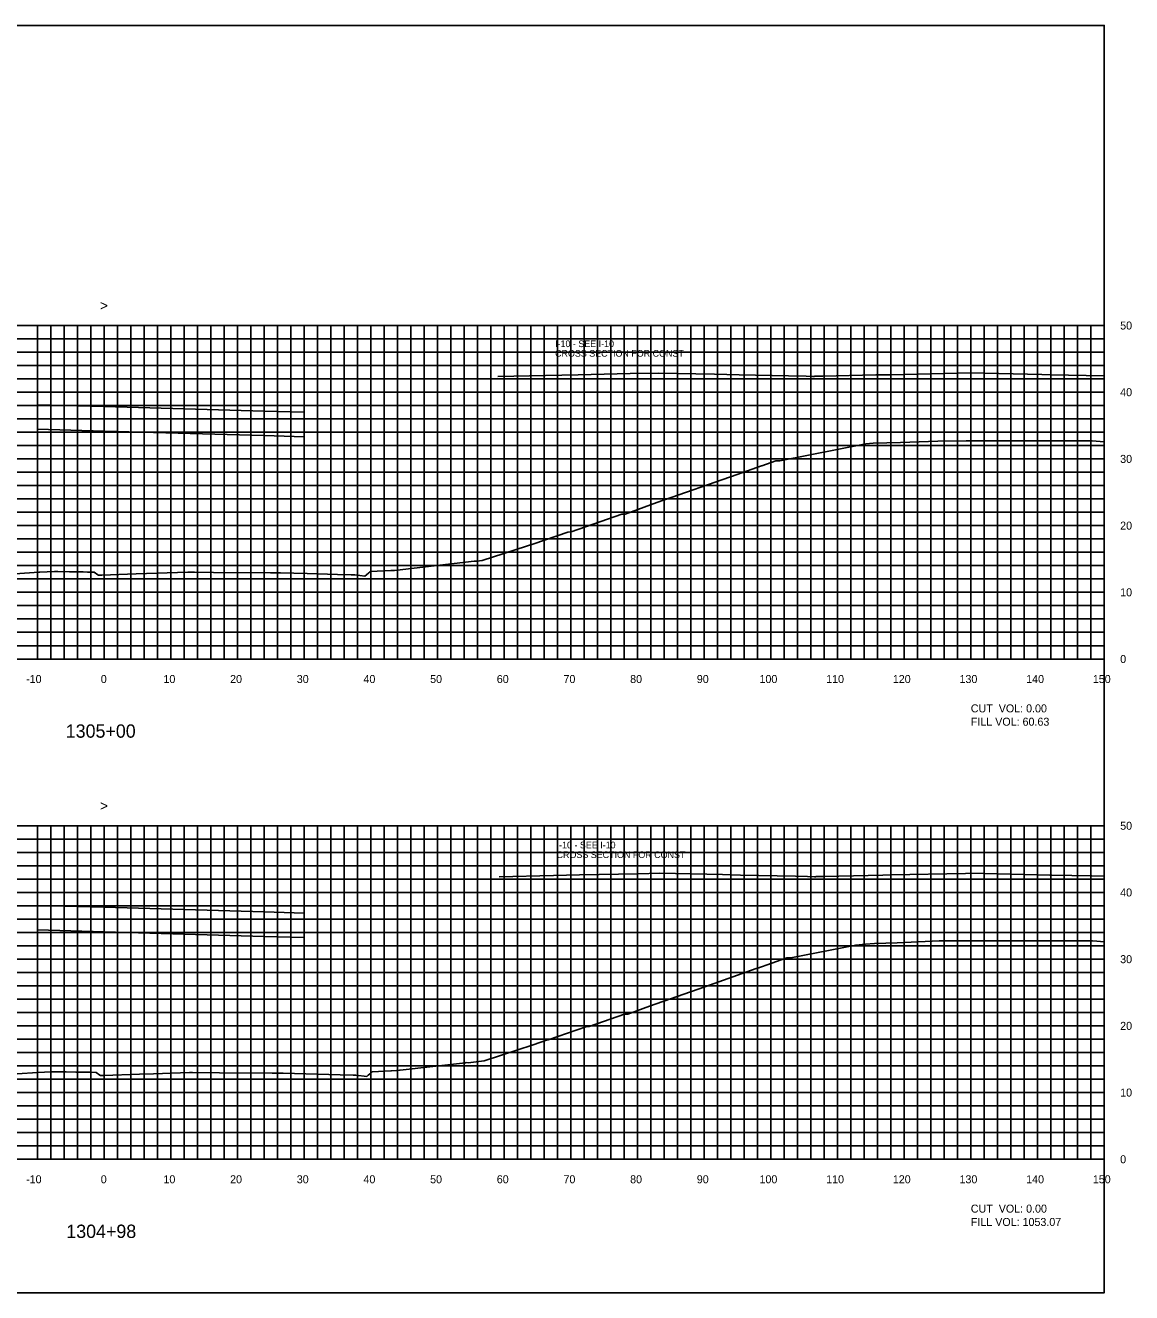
# Model space of a CAD drawing. Extents: x 1797714 to 1804825, y 249015 to 250269.
# Drawn here: x 1803979.2 to 1804145.1, y 250079.4 to 250269.4 of the extents above; entities that cross this region are included whole.
import ezdxf

# ---------------------------------------------------------------- set-up
doc = ezdxf.new("R2010")
doc.units = 0
for name, color, linetype in [('1', 7, 'Continuous'), ('10', 7, 'Continuous'), ('3', 7, 'Continuous'), ('31', 7, 'Continuous'), ('60', 7, 'Continuous'), ('ANNO-TXT', 7, 'Continuous'), ('BRG-DECK', 7, 'Continuous'), ('CL-CNST', 7, 'Continuous'), ('Level 62', 7, 'Continuous'), ('M-ROADS', 7, 'Continuous')]:
    doc.layers.add(name, color=color, linetype=linetype)

msp = doc.modelspace()

# ---------------------------------------------------------------- linework, layer by layer
msp.add_lwpolyline([(1803841, 250079.43), (1804141, 250079.43), (1804141, 250269.43), (1803841, 250269.43)], close=True)
at = {"layer": '60'}
for p, q in [((1804141, 250174.43), (1804141, 250224.43)), ((1804141.06, 250224.43), (1804141, 250224.43)), ((1804141.06, 250214.43), (1804141, 250214.43)), ((1804141.06, 250204.43), (1804141, 250204.43)), ((1804141.06, 250194.43), (1804141, 250194.43)), ((1804141.06, 250184.43), (1804141, 250184.43)), ((1803841, 250174.43), (1804141, 250174.43)), ((1803981, 250174.37), (1803981, 250174.43)), ((1803991, 250174.37), (1803991, 250174.43)), ((1804001, 250174.37), (1804001, 250174.43)), ((1804011, 250174.37), (1804011, 250174.43)), ((1804021, 250174.37), (1804021, 250174.43)), ((1804031, 250174.37), (1804031, 250174.43)), ((1804041, 250174.37), (1804041, 250174.43)), ((1804051, 250174.37), (1804051, 250174.43)), ((1804061, 250174.37), (1804061, 250174.43)), ((1804071, 250174.37), (1804071, 250174.43)), ((1804081, 250174.37), (1804081, 250174.43)), ((1804091, 250174.37), (1804091, 250174.43)), ((1804101, 250174.37), (1804101, 250174.43)), ((1804111, 250174.37), (1804111, 250174.43)), ((1804121, 250174.37), (1804121, 250174.43)), ((1804131, 250174.37), (1804131, 250174.43)), ((1804141, 250174.37), (1804141, 250174.43)), ((1804141.06, 250174.43), (1804141, 250174.43)), ((1804141, 250099.43), (1804141, 250149.43)), ((1804141.06, 250149.43), (1804141, 250149.43)), ((1804141.06, 250139.43), (1804141, 250139.43)), ((1804141.06, 250129.43), (1804141, 250129.43)), ((1804141.06, 250119.43), (1804141, 250119.43)), ((1804141.06, 250109.43), (1804141, 250109.43)), ((1803841, 250099.43), (1804141, 250099.43)), ((1803981, 250099.37), (1803981, 250099.43)), ((1803991, 250099.37), (1803991, 250099.43)), ((1804001, 250099.37), (1804001, 250099.43)), ((1804011, 250099.37), (1804011, 250099.43)), ((1804021, 250099.37), (1804021, 250099.43)), ((1804031, 250099.37), (1804031, 250099.43)), ((1804041, 250099.37), (1804041, 250099.43)), ((1804051, 250099.37), (1804051, 250099.43)), ((1804061, 250099.37), (1804061, 250099.43)), ((1804071, 250099.37), (1804071, 250099.43)), ((1804081, 250099.37), (1804081, 250099.43)), ((1804091, 250099.37), (1804091, 250099.43)), ((1804101, 250099.37), (1804101, 250099.43)), ((1804111, 250099.37), (1804111, 250099.43)), ((1804121, 250099.37), (1804121, 250099.43)), ((1804131, 250099.37), (1804131, 250099.43)), ((1804141, 250099.37), (1804141, 250099.43)), ((1804141.06, 250099.43), (1804141, 250099.43))]:
    msp.add_line(p, q, dxfattribs=at)
at = {"layer": 'BRG-DECK'}
for points in [[(1804021, 250207.75), (1804021, 250211.43), (1804015, 250211.6), (1803991, 250212.28), (1803981, 250212.56), (1803981, 250208.88), (1803991, 250208.6), (1804015, 250207.92)], [(1804021, 250132.67), (1804021, 250136.35), (1804015, 250136.52), (1803991, 250137.21), (1803981, 250137.49), (1803981, 250133.81), (1803991, 250133.53), (1804015, 250132.84)]]:
    msp.add_lwpolyline(points, close=True, dxfattribs=at)
at = {"layer": 'CL-CNST'}
for points in [[(1804050.06, 250216.79), (1804057.21, 250216.95), (1804062.12, 250217.05), (1804069.88, 250217.22), (1804074.18, 250217.31), (1804082.56, 250217.13), (1804086.24, 250217.04), (1804093.67, 250216.88), (1804096.29, 250216.82), (1804097.23, 250216.8), (1804097.54, 250216.79)], [(1804097.55, 250216.82), (1804098.5, 250216.84), (1804098.8, 250216.85), (1804106.76, 250217.02), (1804108.85, 250217.06), (1804119, 250217.28), (1804120.91, 250217.32), (1804131.67, 250217.08), (1804132.97, 250217.05), (1804141, 250216.87)], [(1803981, 250212.56), (1803991, 250212.28), (1804015, 250211.6), (1804021, 250211.43)], [(1804050.25, 250141.79), (1804058.4, 250141.96), (1804062.31, 250142.05), (1804071.08, 250142.23), (1804074.37, 250142.3), (1804083.75, 250142.1), (1804086.44, 250142.04), (1804094.69, 250141.85), (1804096.49, 250141.81), (1804097.53, 250141.79), (1804097.74, 250141.78)], [(1804097.74, 250141.81), (1804098.8, 250141.83), (1804099, 250141.84), (1804107.78, 250142.03), (1804109.05, 250142.05), (1804120.19, 250142.29), (1804121.11, 250142.31), (1804132.87, 250142.04), (1804133.17, 250142.04), (1804139.13, 250141.9), (1804141, 250141.86)], [(1803981, 250137.49), (1803991, 250137.21), (1804015, 250136.52), (1804021, 250136.35)]]:
    msp.add_lwpolyline(points, dxfattribs=at)
at = {"layer": 'Level 62'}
for p, q in [((1803841, 250224.43), (1804141, 250224.43)), ((1803981, 250174.43), (1803981, 250224.43)), ((1803983, 250174.43), (1803983, 250224.43)), ((1803985, 250174.43), (1803985, 250224.43)), ((1803987, 250174.43), (1803987, 250224.43)), ((1803989, 250174.43), (1803989, 250224.43)), ((1803991, 250174.43), (1803991, 250224.43)), ((1803993, 250174.43), (1803993, 250224.43)), ((1803995, 250174.43), (1803995, 250224.43)), ((1803997, 250174.43), (1803997, 250224.43)), ((1803999, 250174.43), (1803999, 250224.43)), ((1804001, 250174.43), (1804001, 250224.43)), ((1804003, 250174.43), (1804003, 250224.43)), ((1804005, 250174.43), (1804005, 250224.43)), ((1804007, 250174.43), (1804007, 250224.43)), ((1804009, 250174.43), (1804009, 250224.43)), ((1804011, 250174.43), (1804011, 250224.43)), ((1804013, 250174.43), (1804013, 250224.43)), ((1804015, 250174.43), (1804015, 250224.43)), ((1804017, 250174.43), (1804017, 250224.43)), ((1804019, 250174.43), (1804019, 250224.43)), ((1804021, 250174.43), (1804021, 250224.43)), ((1804023, 250174.43), (1804023, 250224.43)), ((1804025, 250174.43), (1804025, 250224.43)), ((1804027, 250174.43), (1804027, 250224.43)), ((1804029, 250174.43), (1804029, 250224.43)), ((1804031, 250174.43), (1804031, 250224.43)), ((1804033, 250174.43), (1804033, 250224.43)), ((1804035, 250174.43), (1804035, 250224.43)), ((1804037, 250174.43), (1804037, 250224.43)), ((1804039, 250174.43), (1804039, 250224.43)), ((1804041, 250174.43), (1804041, 250224.43)), ((1804043, 250174.43), (1804043, 250224.43)), ((1804045, 250174.43), (1804045, 250224.43)), ((1804047, 250174.43), (1804047, 250224.43)), ((1804049, 250174.43), (1804049, 250224.43)), ((1804051, 250174.43), (1804051, 250224.43)), ((1804053, 250174.43), (1804053, 250224.43)), ((1804055, 250174.43), (1804055, 250224.43)), ((1804057, 250174.43), (1804057, 250224.43)), ((1804059, 250174.43), (1804059, 250224.43)), ((1804061, 250174.43), (1804061, 250224.43)), ((1804063, 250174.43), (1804063, 250224.43)), ((1804065, 250174.43), (1804065, 250224.43)), ((1804067, 250174.43), (1804067, 250224.43)), ((1804069, 250174.43), (1804069, 250224.43)), ((1804071, 250174.43), (1804071, 250224.43)), ((1804073, 250174.43), (1804073, 250224.43)), ((1804075, 250174.43), (1804075, 250224.43)), ((1804077, 250174.43), (1804077, 250224.43)), ((1804079, 250174.43), (1804079, 250224.43)), ((1804081, 250174.43), (1804081, 250224.43)), ((1804083, 250174.43), (1804083, 250224.43)), ((1804085, 250174.43), (1804085, 250224.43)), ((1804087, 250174.43), (1804087, 250224.43)), ((1804089, 250174.43), (1804089, 250224.43)), ((1804091, 250174.43), (1804091, 250224.43)), ((1804093, 250174.43), (1804093, 250224.43)), ((1804095, 250174.43), (1804095, 250224.43)), ((1804097, 250174.43), (1804097, 250224.43)), ((1804099, 250174.43), (1804099, 250224.43)), ((1804101, 250174.43), (1804101, 250224.43)), ((1804103, 250174.43), (1804103, 250224.43)), ((1804105, 250174.43), (1804105, 250224.43)), ((1804107, 250174.43), (1804107, 250224.43)), ((1804109, 250174.43), (1804109, 250224.43)), ((1804111, 250174.43), (1804111, 250224.43)), ((1804113, 250174.43), (1804113, 250224.43)), ((1804115, 250174.43), (1804115, 250224.43)), ((1804117, 250174.43), (1804117, 250224.43)), ((1804119, 250174.43), (1804119, 250224.43)), ((1804121, 250174.43), (1804121, 250224.43)), ((1804123, 250174.43), (1804123, 250224.43)), ((1804125, 250174.43), (1804125, 250224.43)), ((1804127, 250174.43), (1804127, 250224.43)), ((1804129, 250174.43), (1804129, 250224.43)), ((1804131, 250174.43), (1804131, 250224.43)), ((1804133, 250174.43), (1804133, 250224.43)), ((1804135, 250174.43), (1804135, 250224.43)), ((1804137, 250174.43), (1804137, 250224.43)), ((1804139, 250174.43), (1804139, 250224.43)), ((1804141, 250174.43), (1804141, 250224.43)), ((1803841, 250222.43), (1804141, 250222.43)), ((1803841, 250220.43), (1804141, 250220.43)), ((1803841, 250218.43), (1804141, 250218.43)), ((1803841, 250216.43), (1804141, 250216.43)), ((1803841, 250214.43), (1804141, 250214.43)), ((1803841, 250212.43), (1804141, 250212.43)), ((1803841, 250210.43), (1804141, 250210.43)), ((1803841, 250208.43), (1804141, 250208.43)), ((1803841, 250206.43), (1804141, 250206.43)), ((1803841, 250204.43), (1804141, 250204.43)), ((1803841, 250202.43), (1804141, 250202.43)), ((1803841, 250200.43), (1804141, 250200.43)), ((1803841, 250198.43), (1804141, 250198.43)), ((1803841, 250196.43), (1804141, 250196.43)), ((1803841, 250194.43), (1804141, 250194.43)), ((1803841, 250192.43), (1804141, 250192.43)), ((1803841, 250190.43), (1804141, 250190.43)), ((1803841, 250188.43), (1804141, 250188.43)), ((1803841, 250186.43), (1804141, 250186.43)), ((1803841, 250184.43), (1804141, 250184.43)), ((1803841, 250182.43), (1804141, 250182.43)), ((1803841, 250180.43), (1804141, 250180.43)), ((1803841, 250178.43), (1804141, 250178.43)), ((1803841, 250176.43), (1804141, 250176.43)), ((1803841, 250174.43), (1804141, 250174.43)), ((1803841, 250149.43), (1804141, 250149.43)), ((1803981, 250099.43), (1803981, 250149.43)), ((1803983, 250099.43), (1803983, 250149.43)), ((1803985, 250099.43), (1803985, 250149.43)), ((1803987, 250099.43), (1803987, 250149.43)), ((1803989, 250099.43), (1803989, 250149.43)), ((1803991, 250099.43), (1803991, 250149.43)), ((1803993, 250099.43), (1803993, 250149.43)), ((1803995, 250099.43), (1803995, 250149.43)), ((1803997, 250099.43), (1803997, 250149.43)), ((1803999, 250099.43), (1803999, 250149.43)), ((1804001, 250099.43), (1804001, 250149.43)), ((1804003, 250099.43), (1804003, 250149.43)), ((1804005, 250099.43), (1804005, 250149.43)), ((1804007, 250099.43), (1804007, 250149.43)), ((1804009, 250099.43), (1804009, 250149.43)), ((1804011, 250099.43), (1804011, 250149.43)), ((1804013, 250099.43), (1804013, 250149.43)), ((1804015, 250099.43), (1804015, 250149.43)), ((1804017, 250099.43), (1804017, 250149.43)), ((1804019, 250099.43), (1804019, 250149.43)), ((1804021, 250099.43), (1804021, 250149.43)), ((1804023, 250099.43), (1804023, 250149.43)), ((1804025, 250099.43), (1804025, 250149.43)), ((1804027, 250099.43), (1804027, 250149.43)), ((1804029, 250099.43), (1804029, 250149.43)), ((1804031, 250099.43), (1804031, 250149.43)), ((1804033, 250099.43), (1804033, 250149.43)), ((1804035, 250099.43), (1804035, 250149.43)), ((1804037, 250099.43), (1804037, 250149.43)), ((1804039, 250099.43), (1804039, 250149.43)), ((1804041, 250099.43), (1804041, 250149.43)), ((1804043, 250099.43), (1804043, 250149.43)), ((1804045, 250099.43), (1804045, 250149.43)), ((1804047, 250099.43), (1804047, 250149.43)), ((1804049, 250099.43), (1804049, 250149.43)), ((1804051, 250099.43), (1804051, 250149.43)), ((1804053, 250099.43), (1804053, 250149.43)), ((1804055, 250099.43), (1804055, 250149.43)), ((1804057, 250099.43), (1804057, 250149.43)), ((1804059, 250099.43), (1804059, 250149.43)), ((1804061, 250099.43), (1804061, 250149.43)), ((1804063, 250099.43), (1804063, 250149.43)), ((1804065, 250099.43), (1804065, 250149.43)), ((1804067, 250099.43), (1804067, 250149.43)), ((1804069, 250099.43), (1804069, 250149.43)), ((1804071, 250099.43), (1804071, 250149.43)), ((1804073, 250099.43), (1804073, 250149.43)), ((1804075, 250099.43), (1804075, 250149.43)), ((1804077, 250099.43), (1804077, 250149.43)), ((1804079, 250099.43), (1804079, 250149.43)), ((1804081, 250099.43), (1804081, 250149.43)), ((1804083, 250099.43), (1804083, 250149.43)), ((1804085, 250099.43), (1804085, 250149.43)), ((1804087, 250099.43), (1804087, 250149.43)), ((1804089, 250099.43), (1804089, 250149.43)), ((1804091, 250099.43), (1804091, 250149.43)), ((1804093, 250099.43), (1804093, 250149.43)), ((1804095, 250099.43), (1804095, 250149.43)), ((1804097, 250099.43), (1804097, 250149.43)), ((1804099, 250099.43), (1804099, 250149.43)), ((1804101, 250099.43), (1804101, 250149.43)), ((1804103, 250099.43), (1804103, 250149.43)), ((1804105, 250099.43), (1804105, 250149.43)), ((1804107, 250099.43), (1804107, 250149.43)), ((1804109, 250099.43), (1804109, 250149.43)), ((1804111, 250099.43), (1804111, 250149.43)), ((1804113, 250099.43), (1804113, 250149.43)), ((1804115, 250099.43), (1804115, 250149.43)), ((1804117, 250099.43), (1804117, 250149.43)), ((1804119, 250099.43), (1804119, 250149.43)), ((1804121, 250099.43), (1804121, 250149.43)), ((1804123, 250099.43), (1804123, 250149.43)), ((1804125, 250099.43), (1804125, 250149.43)), ((1804127, 250099.43), (1804127, 250149.43)), ((1804129, 250099.43), (1804129, 250149.43)), ((1804131, 250099.43), (1804131, 250149.43)), ((1804133, 250099.43), (1804133, 250149.43)), ((1804135, 250099.43), (1804135, 250149.43)), ((1804137, 250099.43), (1804137, 250149.43)), ((1804139, 250099.43), (1804139, 250149.43)), ((1804141, 250099.43), (1804141, 250149.43)), ((1803841, 250147.43), (1804141, 250147.43)), ((1803841, 250145.43), (1804141, 250145.43)), ((1803841, 250143.43), (1804141, 250143.43)), ((1803841, 250141.43), (1804141, 250141.43)), ((1803841, 250139.43), (1804141, 250139.43)), ((1803841, 250137.43), (1804141, 250137.43)), ((1803841, 250135.43), (1804141, 250135.43)), ((1803841, 250133.43), (1804141, 250133.43)), ((1803841, 250131.43), (1804141, 250131.43)), ((1803841, 250129.43), (1804141, 250129.43)), ((1803841, 250127.43), (1804141, 250127.43)), ((1803841, 250125.43), (1804141, 250125.43)), ((1803841, 250123.43), (1804141, 250123.43)), ((1803841, 250121.43), (1804141, 250121.43)), ((1803841, 250119.43), (1804141, 250119.43)), ((1803841, 250117.43), (1804141, 250117.43)), ((1803841, 250115.43), (1804141, 250115.43)), ((1803841, 250113.43), (1804141, 250113.43)), ((1803841, 250111.43), (1804141, 250111.43)), ((1803841, 250109.43), (1804141, 250109.43)), ((1803841, 250107.43), (1804141, 250107.43)), ((1803841, 250105.43), (1804141, 250105.43)), ((1803841, 250103.43), (1804141, 250103.43)), ((1803841, 250101.43), (1804141, 250101.43)), ((1803841, 250099.43), (1804141, 250099.43))]:
    msp.add_line(p, q, dxfattribs=at)
at = {"layer": 'M-ROADS'}
for points in [[(1803977.68, 250187.22), (1803981.23, 250187.46), (1803981.35, 250187.46), (1803983.57, 250187.56), (1803984.04, 250187.56), (1803984.07, 250187.56), (1803984.08, 250187.56), (1803984.08, 250187.56), (1803985.83, 250187.51), (1803985.89, 250187.51), (1803987.88, 250187.5), (1803988.53, 250187.47), (1803989.51, 250187.46), (1803990.04, 250187.07), (1803990.16, 250187), (1803990.39, 250186.99), (1803990.41, 250187), (1803990.43, 250187), (1803990.45, 250187), (1803990.47, 250187), (1803990.5, 250187), (1803990.53, 250187), (1803990.58, 250187.01), (1803990.64, 250187.01), (1803990.68, 250187.01), (1803995.83, 250187.18), (1804003.57, 250187.44), (1804004.57, 250187.43), (1804007.42, 250187.41), (1804015.96, 250187.37), (1804016.14, 250187.36), (1804017.48, 250187.33), (1804021.47, 250187.23), (1804026.02, 250187.12), (1804028.07, 250187.07), (1804028.19, 250187.06), (1804028.32, 250187.05), (1804028.43, 250187.04), (1804028.53, 250187.03), (1804028.61, 250187.03), (1804030.13, 250186.87), (1804030.34, 250187.04), (1804030.73, 250187.34), (1804030.82, 250187.46), (1804030.95, 250187.56), (1804030.98, 250187.56), (1804034.02, 250187.72), (1804034.05, 250187.72), (1804034.18, 250187.72), (1804034.38, 250187.72), (1804034.56, 250187.72), (1804036.65, 250187.96), (1804037.52, 250188.06), (1804046.52, 250189.11), (1804046.55, 250189.11), (1804046.93, 250189.1), (1804047.73, 250189.2), (1804055.91, 250191.87), (1804057.14, 250192.29), (1804057.2, 250192.29), (1804060.57, 250193.44), (1804061.03, 250193.48), (1804068.66, 250196.13), (1804068.88, 250196.13), (1804069.17, 250196.13), (1804073.88, 250197.88), (1804085.96, 250202.11), (1804089.58, 250203.39), (1804089.63, 250203.39), (1804091.74, 250204.13), (1804092.22, 250204.16), (1804092.33, 250204.16), (1804105.26, 250206.68), (1804106.33, 250206.77), (1804110.46, 250206.9), (1804116.07, 250207.11), (1804120.3, 250207.13), (1804127.47, 250207.16), (1804137.42, 250207.15), (1804139.04, 250207.14), (1804139.22, 250207.13), (1804141, 250207.01)], [(1803977.96, 250112.23), (1803980.99, 250112.43), (1803981.09, 250112.43), (1803983.03, 250112.52), (1803983.26, 250112.53), (1803984.07, 250112.56), (1803984.15, 250112.56), (1803984.59, 250112.56), (1803985.15, 250112.54), (1803985.3, 250112.54), (1803986.75, 250112.5), (1803986.8, 250112.5), (1803988.44, 250112.49), (1803988.98, 250112.47), (1803989.79, 250112.46), (1803990.34, 250112.05), (1803990.43, 250111.99), (1803990.63, 250111.99), (1803990.64, 250111.99), (1803990.66, 250111.99), (1803990.67, 250111.99), (1803990.69, 250111.99), (1803990.72, 250111.99), (1803990.74, 250111.99), (1803990.78, 250112), (1803990.83, 250112), (1803990.9, 250112), (1803990.95, 250112.01), (1803996.29, 250112.18), (1803998.43, 250112.25), (1804003.83, 250112.43), (1804004.17, 250112.43), (1804004.24, 250112.43), (1804008.29, 250112.4), (1804016.23, 250112.36), (1804016.53, 250112.36), (1804017.88, 250112.32), (1804026.42, 250112.11), (1804028.34, 250112.06), (1804028.45, 250112.05), (1804028.57, 250112.04), (1804028.68, 250112.04), (1804028.77, 250112.03), (1804030.4, 250111.86), (1804030.63, 250112.04), (1804031, 250112.33), (1804031.1, 250112.46), (1804031.22, 250112.55), (1804031.24, 250112.55), (1804034.01, 250112.69), (1804034.12, 250112.7), (1804034.86, 250112.76), (1804035.32, 250112.77), (1804035.41, 250112.77), (1804045.21, 250113.9), (1804045.31, 250113.92), (1804045.62, 250113.91), (1804047.99, 250114.2), (1804055.38, 250116.61), (1804057.51, 250117.35), (1804057.61, 250117.35), (1804063.42, 250119.32), (1804063.74, 250119.35), (1804069.03, 250121.19), (1804069.34, 250121.19), (1804069.54, 250121.19), (1804072.78, 250122.39), (1804081.09, 250125.3), (1804088.8, 250128.05), (1804088.9, 250128.04), (1804093.4, 250129.62), (1804093.76, 250129.64), (1804093.99, 250129.65), (1804103.73, 250131.55), (1804105.21, 250131.67), (1804106.54, 250131.77), (1804109.93, 250131.9), (1804116.26, 250132.16), (1804120.86, 250132.16), (1804127.66, 250132.16), (1804136.18, 250132.16), (1804139.24, 250132.16), (1804139.89, 250132.12), (1804141, 250132.04)]]:
    msp.add_lwpolyline(points, dxfattribs=at)

# ---------------------------------------------------------------- texts
at = {"layer": '1'}
for s, p in [('1305+00', (1803985.25, 250162.63)), ('1304+98', (1803985.33, 250087.63))]:
    msp.add_text(s, height=2, dxfattribs=at).set_placement(p)
at = {"layer": '10'}
for s, p in [('-10', (1803979.3, 250170.83)), ('0', (1803990.5, 250170.83)), ('10', (1803999.9, 250170.83)), ('20', (1804009.9, 250170.83)), ('30', (1804019.9, 250170.83)), ('40', (1804029.9, 250170.83)), ('50', (1804039.9, 250170.83)), ('60', (1804049.9, 250170.83)), ('70', (1804059.9, 250170.83)), ('80', (1804069.9, 250170.83)), ('90', (1804079.9, 250170.83)), ('100', (1804089.3, 250170.83)), ('110', (1804099.3, 250170.83)), ('120', (1804109.3, 250170.83)), ('130', (1804119.3, 250170.83)), ('140', (1804129.3, 250170.83)), ('150', (1804139.3, 250170.83)), ('-10', (1803979.3, 250095.83)), ('0', (1803990.5, 250095.83)), ('10', (1803999.9, 250095.83)), ('20', (1804009.9, 250095.83)), ('30', (1804019.9, 250095.83)), ('40', (1804029.9, 250095.83)), ('50', (1804039.9, 250095.83)), ('60', (1804049.9, 250095.83)), ('70', (1804059.9, 250095.83)), ('80', (1804069.9, 250095.83)), ('90', (1804079.9, 250095.83)), ('100', (1804089.3, 250095.83)), ('110', (1804099.3, 250095.83)), ('120', (1804109.3, 250095.83)), ('130', (1804119.3, 250095.83)), ('140', (1804129.3, 250095.83)), ('150', (1804139.3, 250095.83))]:
    msp.add_text(s, height=1.2, dxfattribs=at).set_placement(p)
at = {"layer": '3'}
for s, p in [('CROSS SECTION FOR CONST ', (1804058.64, 250219.75)), ('I-10 - SEE I-10 ', (1804058.64, 250221.19)), ('I-10 - SEE I-10 ', (1804058.87, 250146.04)), ('CROSS SECTION FOR CONST ', (1804058.87, 250144.59))]:
    msp.add_text(s, height=1, dxfattribs=at).set_placement(p)
at = {"layer": '31'}
for s, p in [('50', (1804143.4, 250223.83)), ('40', (1804143.4, 250213.83)), ('30', (1804143.4, 250203.83)), ('20', (1804143.4, 250193.83)), ('10', (1804143.4, 250183.83)), ('0', (1804143.4, 250173.83)), ('50', (1804143.4, 250148.83)), ('40', (1804143.4, 250138.83)), ('30', (1804143.4, 250128.83)), ('20', (1804143.4, 250118.83)), ('10', (1804143.4, 250108.83)), ('0', (1804143.4, 250098.83))]:
    msp.add_text(s, height=1.2, dxfattribs=at).set_placement(p)
at = {"layer": '60'}
for p in [(1803990.39, 250226.68), (1803990.39, 250151.68)]:
    msp.add_text('>', height=1.5, dxfattribs=at).set_placement(p)
at = {"layer": 'ANNO-TXT'}
for s, p in [('CUT  VOL: 0.00', (1804121, 250166.43)), ('FILL VOL: 60.63', (1804121, 250164.43)), ('CUT  VOL: 0.00', (1804121, 250091.43)), ('FILL VOL: 1053.07', (1804121, 250089.43))]:
    msp.add_text(s, height=1.2, dxfattribs=at).set_placement(p)

doc.saveas('drawing.dxf')
